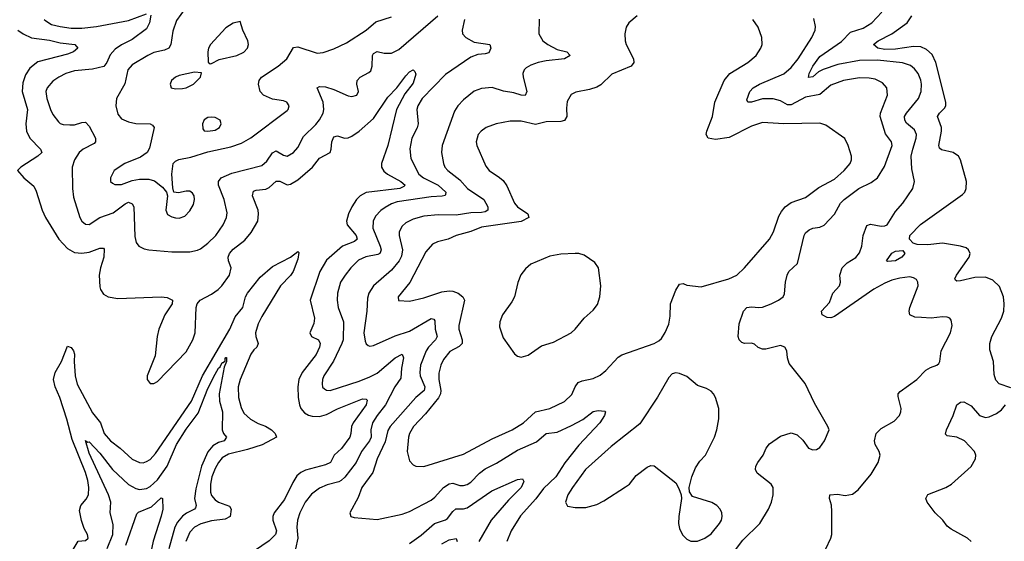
# Model space of a CAD drawing. Header units: inches. Extents: x 1550315 to 1685896, y 510706 to 640504.
# Tile 337 of 452: x 1622345 to 1627814, y 614952 to 617848. Entities that reach past the tile are written whole.
import ezdxf

# ---------------------------------------------------------------- set-up
doc = ezdxf.new("R2010")
doc.units = ezdxf.units.IN
doc.header["$MEASUREMENT"] = 0
doc.layers.add('B6621', color=7, linetype='Continuous')

msp = doc.modelspace()

# ---------------------------------------------------------------- linework, layer by layer
at = {"layer": 'B6621', "color": 5}
for points, elevation in [([(1623263.5, 617910), (1623216.4, 617843.6), (1623194.8, 617785.2), (1623185.1, 617710), (1623172.9, 617690), (1623150, 617679.1), (1623090, 617665.2), (1623056.5, 617650), (1622970, 617597.6), (1622945.8, 617570), (1622928.7, 617491.3), (1622882.7, 617410), (1622879.7, 617370), (1622890, 617323.8), (1622910, 617297.7), (1622950, 617281), (1622990, 617272.5), (1623069.1, 617269.1), (1623082.3, 617262.3), (1623091.8, 617250), (1623065.9, 617134.1), (1623053.4, 617110), (1623015.1, 617084.9), (1622928.8, 617050), (1622870, 617010.7), (1622849.3, 616970), (1622850.3, 616950), (1622860.3, 616940.3), (1622873.9, 616933.9), (1622910, 616933.9), (1622970, 616954.6), (1623010, 616962.8), (1623062, 616962), (1623093.6, 616953.6), (1623137.8, 616917.8), (1623160.5, 616890), (1623166.4, 616870), (1623156.1, 616790), (1623166.1, 616766.1), (1623190, 616752.8), (1623210, 616747.6), (1623230, 616746.3), (1623261.8, 616758.2), (1623290, 616787), (1623310, 616822.4), (1623316.2, 616850), (1623313.2, 616870), (1623305.2, 616885.2), (1623290, 616895.7), (1623270, 616896.1), (1623226.8, 616886.8), (1623201.2, 616890), (1623194.9, 616914.9), (1623189.8, 616989.8), (1623197.1, 617050), (1623210, 617063.5), (1623228.2, 617071.8), (1623296, 617084), (1623390, 617114), (1623517.7, 617142.3), (1623576.7, 617163.3), (1623628.4, 617191.6), (1623830, 617343.1), (1623836.9, 617350), (1623842.4, 617370), (1623829.7, 617389.7), (1623810, 617397.2), (1623750, 617407.7), (1623699.5, 617430), (1623680.7, 617450), (1623671.5, 617490), (1623675.1, 617510), (1623687.8, 617530), (1623781.1, 617590), (1623828.4, 617630), (1623865.4, 617694.6), (1623890, 617698.3), (1623996.8, 617663.2), (1624030, 617666.2), (1624090, 617686.2), (1624161, 617719), (1624270, 617791), (1624324, 617836), (1624410, 617863.2)], 660), ([(1626823, 614910), (1626850.7, 614969.3), (1626855.1, 614990), (1626856.6, 615116.6), (1626853.3, 615153.3), (1626842.9, 615190), (1626845.2, 615210), (1626886.9, 615213.1), (1626930, 615206.9), (1626970, 615213.6), (1627002.4, 615237.6), (1627074.8, 615325.2), (1627114, 615390), (1627124.2, 615430), (1627119.6, 615450), (1627097.4, 615490), (1627092.4, 615510), (1627102.3, 615550), (1627130, 615579), (1627201.5, 615618.5), (1627231.3, 615650), (1627239.7, 615670), (1627240.4, 615690), (1627224.4, 615755.6), (1627225.1, 615770), (1627235.6, 615784.4), (1627329, 615851), (1627378.3, 615901.7), (1627403.2, 615916.8), (1627438.7, 615930), (1627450, 615939.5), (1627455.9, 615950), (1627464, 616010), (1627515.1, 616110), (1627524.2, 616150), (1627519.3, 616179.3), (1627511.3, 616191.3), (1627497.1, 616197.1), (1627470, 616198.9), (1627408.4, 616191.6), (1627353.7, 616193.7), (1627317.4, 616197.4), (1627288.7, 616208.7), (1627284.8, 616230), (1627288.7, 616250), (1627335.8, 616370), (1627334, 616390), (1627325.6, 616405.6), (1627310, 616415.6), (1627290, 616419.7), (1627233.7, 616413.7), (1627190, 616402.5), (1627150, 616386), (1627090, 616351.1), (1626870, 616199.5), (1626850, 616192.3), (1626830, 616193.8), (1626801.7, 616210), (1626798, 616230), (1626843, 616277), (1626861.8, 616330), (1626898.6, 616370), (1626904.7, 616390), (1626900.7, 616430), (1626913.6, 616470), (1626941, 616499), (1626990, 616528.1), (1627010, 616554.4), (1627022.2, 616590), (1627030.7, 616649.3), (1627050, 616704.9), (1627070, 616713.4), (1627130, 616701.2), (1627150, 616702.8), (1627162.4, 616710), (1627210, 616783.1), (1627249.7, 616830), (1627306, 616910), (1627315.1, 616950), (1627300.3, 617020.3), (1627297.3, 617090), (1627305, 617130), (1627324.9, 617190), (1627326.3, 617210), (1627315.9, 617235.9), (1627270, 617274.2), (1627261.4, 617290), (1627260.2, 617310), (1627271.4, 617330), (1627336.8, 617410), (1627352.2, 617450), (1627353.3, 617490), (1627350, 617512), (1627335.2, 617550), (1627315.8, 617575.8), (1627293.4, 617593.4), (1627248.4, 617608.4), (1627110, 617623.2), (1627010, 617621), (1626890, 617600.3), (1626808.3, 617571.7), (1626781.9, 617558.1), (1626750, 617531), (1626727.2, 617527.2), (1626731, 617550), (1626751.1, 617590), (1626790, 617643.1), (1626910, 617726.9), (1626960.4, 617779.6), (1627030, 617800.5), (1627078.7, 617830), (1627133.3, 617890)], 640), ([(1622481.7, 617850), (1622490, 617841.1), (1622522.1, 617822.1), (1622570.7, 617810), (1622630, 617801.6), (1622690, 617802.1), (1622771.2, 617811.2), (1622950, 617843.4), (1623050, 617881.5)], 640), ([(1623074, 617874), (1623066, 617830), (1623050, 617798), (1622970, 617739.1), (1622910, 617709.2), (1622875, 617685), (1622847.1, 617652.9), (1622829.4, 617610), (1622812, 617588), (1622750, 617573.6), (1622650, 617564.6), (1622601.1, 617550), (1622561.5, 617530), (1622530, 617507), (1622497.8, 617470), (1622491.1, 617450), (1622495.4, 617410), (1622515.8, 617350), (1622530, 617321.7), (1622560.5, 617280.5), (1622570, 617271.7), (1622586.5, 617266.5), (1622624.4, 617264.4), (1622650, 617264.8), (1622690, 617277.5), (1622710, 617279), (1622730, 617256.5), (1622766, 617190), (1622766.7, 617170), (1622758.6, 617161.4), (1622697.1, 617130), (1622676, 617110), (1622649.1, 617070), (1622636.5, 617030), (1622637.5, 616910), (1622643.1, 616863.1), (1622679.6, 616750), (1622690, 616730.4), (1622710, 616712.2), (1622730, 616711.8), (1622790, 616749.2), (1622863.5, 616776.5), (1622930, 616826.5), (1622950, 616834.4), (1622970, 616825.2), (1622978.1, 616810), (1622985, 616645), (1622991.9, 616611.9), (1623007, 616590), (1623036.2, 616576.2), (1623062.8, 616570), (1623190, 616559.5), (1623290, 616559.6), (1623332.1, 616567.9), (1623350, 616576.3), (1623390, 616607.2), (1623434.2, 616650), (1623475.8, 616710), (1623494.2, 616750), (1623496.6, 616776.6), (1623480.3, 616850), (1623449.8, 616930), (1623449, 616950), (1623464.8, 616970), (1623523.9, 616996.1), (1623690, 617038.6), (1623717.9, 617062.1), (1623750, 617109.3), (1623770, 617119.2), (1623810, 617095.2), (1623830, 617091.2), (1623865.7, 617110), (1623890, 617138.7), (1623920.5, 617199.5), (1623990, 617266.8), (1624010, 617292.3), (1624029.9, 617330), (1624034.2, 617350), (1624030.9, 617390.9), (1623997, 617470), (1624010, 617477.4), (1624044.2, 617475.8), (1624090, 617461.5), (1624170, 617425.3), (1624190, 617421.6), (1624217.2, 617430), (1624226.6, 617450), (1624217.6, 617490), (1624218.7, 617510), (1624236.2, 617530), (1624284.9, 617555.1), (1624295.2, 617564.8), (1624302.2, 617590), (1624304.2, 617650), (1624310, 617660.4), (1624330, 617671.4), (1624370, 617662.8), (1624410, 617662.9), (1624450, 617682.8), (1624668, 617870)], 640), ([(1624816.1, 617850), (1624802, 617790), (1624805.2, 617770), (1624823.6, 617750), (1624870, 617723.7), (1624955.5, 617710), (1624962.6, 617690), (1624950, 617665.1), (1624930, 617658.2), (1624890, 617654.8), (1624850, 617641), (1624710, 617544), (1624580.1, 617410), (1624556.6, 617370), (1624551, 617350), (1624558.3, 617270), (1624552.7, 617247.3), (1624524, 617190), (1624511.2, 617131.2), (1624517.7, 617077.7), (1624561.8, 616990), (1624587.5, 616970), (1624670.1, 616930), (1624712.5, 616890), (1624710, 616877.2), (1624708, 616872), (1624691.9, 616868.1), (1624630, 616863.9), (1624442.5, 616837.5), (1624410, 616825.7), (1624374.3, 616805.7), (1624350.7, 616789.3), (1624322.1, 616757.9), (1624308.4, 616730), (1624306.3, 616690), (1624346.5, 616590), (1624352.9, 616570), (1624350, 616559.6), (1624344.7, 616550), (1624334.7, 616545.3), (1624268, 616532), (1624227.3, 616512.7), (1624184.8, 616470), (1624152.6, 616430), (1624127.8, 616390), (1624111, 616330), (1624108.6, 616290), (1624114.3, 616250), (1624144.2, 616170), (1624141, 616070), (1624135.1, 616050), (1624087.3, 615952.7), (1624035, 615870), (1624027.6, 615850), (1624025.5, 615825.5), (1624027.8, 615807.8), (1624037.8, 615797.8), (1624050, 615791.6), (1624070, 615790.2), (1624230, 615841.4), (1624290, 615864.8), (1624330, 615886.2), (1624429.8, 615970), (1624470, 615990.2), (1624476.8, 615970), (1624466.3, 615913.7), (1624462, 615858), (1624428.2, 615810), (1624377.2, 615710), (1624330, 615649.8), (1624305.4, 615610), (1624295.2, 615570), (1624296.6, 615530), (1624288.5, 615510), (1624243.8, 615450), (1624213.8, 615390), (1624151.8, 615308.2), (1624131.2, 615288.8), (1624117.4, 615282.6), (1624053.7, 615266.3), (1624010, 615246.4), (1623966.4, 615213.6), (1623930, 615168.7), (1623900.5, 615110), (1623888.8, 615070), (1623885.1, 615030), (1623890.2, 614970), (1623877, 614910)], 640), ([(1625231.3, 617851.3), (1625229.2, 617770), (1625250.8, 617730.8), (1625277.7, 617710), (1625330, 617682.7), (1625384, 617670), (1625402.4, 617650), (1625370.7, 617630), (1625270, 617619.6), (1625225.5, 617610), (1625184.1, 617595.9), (1625158.6, 617581.4), (1625146.7, 617570), (1625140.3, 617550), (1625141.3, 617530), (1625161.6, 617450), (1625152.6, 617427.4), (1625130, 617428.4), (1625090, 617441.4), (1625031.5, 617451.5), (1624970, 617470.9), (1624910, 617465.7), (1624870, 617451.1), (1624810, 617402.6), (1624778, 617370), (1624759.7, 617340.3), (1624690.9, 617150), (1624688.7, 617110), (1624699, 617050), (1624706.8, 617030), (1624722.2, 617010), (1624790, 616958.2), (1624832.1, 616910), (1624923.9, 616850), (1624945.8, 616810), (1624945.2, 616790), (1624930, 616781.3), (1624910, 616777.3), (1624850, 616775.9), (1624770, 616763.4), (1624670, 616764.5), (1624590, 616758), (1624530, 616741.4), (1624490, 616720.3), (1624470, 616701.5), (1624453.5, 616670), (1624451.9, 616650), (1624470.8, 616570), (1624465.1, 616534.9), (1624453.5, 616510), (1624410, 616458), (1624310.1, 616369.9), (1624285, 616330), (1624277.6, 616302.4), (1624273.8, 616230), (1624257, 616110), (1624263.8, 616063.8), (1624270, 616047.7), (1624279.9, 616039.9), (1624290, 616035.3), (1624310, 616038.5), (1624430, 616092.9), (1624510, 616117.9), (1624630, 616189.2), (1624645.9, 616185.9), (1624650, 616176), (1624651.9, 616130), (1624663.5, 616090), (1624654.8, 616070), (1624616.1, 616030), (1624603.3, 616010), (1624571.3, 615930), (1624566.8, 615890), (1624570.1, 615870), (1624594.7, 615810), (1624591.3, 615790), (1624545.7, 615750), (1624402.7, 615590), (1624390, 615566.9), (1624374.9, 615505.1), (1624330.1, 615410), (1624306.6, 615333.4), (1624245.8, 615250), (1624224.8, 615195.2), (1624178.8, 615110), (1624184.7, 615090), (1624203.4, 615083.4), (1624330, 615073.7), (1624470, 615103.2), (1624510, 615116.5), (1624630, 615180.2), (1624650, 615196.1), (1624698.6, 615250), (1624730, 615270.8), (1624750, 615275), (1624790, 615261.8), (1624810, 615260.9), (1624830, 615267.8), (1624850, 615280.2), (1624898.1, 615330), (1624930, 615354.8), (1624994.2, 615385.8), (1625110, 615458.9), (1625215.2, 615504.8), (1625269.3, 615550.7), (1625330, 615558.7), (1625410, 615594.8), (1625472.4, 615627.6), (1625530, 615672.9), (1625559, 615679), (1625595.2, 615675.2), (1625598.8, 615670), (1625594, 615650), (1625566.5, 615610), (1625450, 615486.2), (1625372.9, 615387.1), (1625322.5, 615310), (1625254.6, 615245.4), (1625212.4, 615187.6), (1625127.5, 615092.5), (1625075.5, 615010), (1625050.2, 614950)], 660), ([(1625774.9, 617870), (1625729, 617830), (1625713.7, 617806.3), (1625705.8, 617770), (1625708, 617730), (1625714, 617710), (1625754.9, 617630), (1625757, 617610), (1625742, 617590), (1625634.4, 617545.6), (1625573.3, 617486.8), (1625550, 617473.1), (1625510, 617459.8), (1625433.6, 617446.4), (1625407.9, 617432.1), (1625385.8, 617394.2), (1625382.2, 617357.8), (1625384.7, 617310), (1625371.5, 617288.5), (1625350, 617283.7), (1625270, 617280.2), (1625210, 617266.6), (1625130, 617285), (1625070, 617285.5), (1624990.9, 617269.1), (1624935.5, 617250), (1624908.7, 617230), (1624891.8, 617210), (1624879.6, 617170), (1624883.6, 617150), (1624934.2, 617034.2), (1624951.8, 617010), (1625010, 616972.8), (1625030, 616954.6), (1625050, 616925.3), (1625093.2, 616830), (1625110.2, 616810), (1625167.7, 616770), (1625173.8, 616750), (1625130, 616727.6), (1624910, 616696.7), (1624850, 616671.5), (1624770, 616650.4), (1624724.2, 616630), (1624665.7, 616614.3), (1624638.8, 616601.2), (1624601.1, 616558.9), (1624511.3, 616388.7), (1624446.7, 616310), (1624448.7, 616288.7), (1624510, 616285.5), (1624590, 616303.5), (1624690, 616337.2), (1624730, 616342.9), (1624750, 616341.2), (1624779.6, 616330), (1624807.1, 616310), (1624815.2, 616290), (1624783.9, 616150), (1624784.2, 616130), (1624802.2, 616070), (1624803, 616050), (1624786.2, 616033.8), (1624734.8, 616005.2), (1624698.8, 615961.2), (1624685, 615930), (1624674, 615886), (1624674, 615850), (1624684.6, 615790), (1624682.4, 615770), (1624671, 615749), (1624599.8, 615660.2), (1624533, 615590), (1624510.2, 615550), (1624504.7, 615530), (1624497.4, 615450), (1624510, 615398.8), (1624530, 615377.1), (1624546, 615370), (1624590, 615367.7), (1624810, 615435), (1624970, 615521.4), (1625079.7, 615570), (1625143.1, 615610), (1625209.9, 615670.1), (1625289.9, 615690.1), (1625371.3, 615728.6), (1625412.5, 615767.5), (1625430.6, 615810), (1625446.6, 615833.4), (1625470, 615843.7), (1625530, 615855.7), (1625570, 615874.5), (1625600.2, 615899.8), (1625670, 615973.8), (1625690, 615987.6), (1625868.7, 616050), (1625895.5, 616064.5), (1625910, 616078), (1625929.5, 616110.5), (1625950, 616158), (1625958.3, 616201.7), (1625959.8, 616270), (1625990, 616347.3), (1626010, 616380.5), (1626030, 616383.8), (1626050, 616374.9), (1626130, 616365.2), (1626283.7, 616410), (1626327.6, 616430), (1626370, 616470.3), (1626509.8, 616630), (1626532.7, 616670), (1626562.3, 616757.7), (1626575.9, 616784.1), (1626596.9, 616810), (1626630, 616834), (1626710, 616860.3), (1626784.2, 616915.8), (1626870, 616962.3), (1626923.9, 617010), (1626958, 617050), (1626966, 617070), (1626965.6, 617090), (1626946, 617150), (1626928.1, 617188.1), (1626822.7, 617262.7), (1626790, 617274), (1626590, 617269.8), (1626470, 617277.6), (1626410, 617257.2), (1626285.3, 617194.7), (1626210, 617182.5), (1626169.6, 617190), (1626158.3, 617210), (1626162.4, 617230), (1626192.5, 617310), (1626206.2, 617390), (1626257.1, 617510), (1626289.9, 617550.1), (1626389.7, 617610), (1626435.1, 617650), (1626461.1, 617690), (1626468.3, 617710), (1626466.9, 617750), (1626446.1, 617806.1), (1626417.4, 617850)], 680), ([(1626310.4, 614889.6), (1626362.4, 614957.6), (1626456.1, 615050), (1626504.8, 615130), (1626521, 615170), (1626529.7, 615210), (1626529.6, 615250), (1626518.4, 615270), (1626440.9, 615330), (1626432, 615350), (1626433.6, 615370), (1626444.2, 615390), (1626474.3, 615430), (1626491.5, 615470), (1626510, 615494), (1626570, 615535.3), (1626630, 615554.9), (1626663.8, 615543.8), (1626694.2, 615514.2), (1626727.3, 615470), (1626750, 615459.1), (1626770, 615461.6), (1626790, 615473.4), (1626815.1, 615510), (1626841.2, 615570), (1626833.2, 615590), (1626759.3, 615719.3), (1626708.5, 615828.5), (1626619.3, 615939.3), (1626609.6, 615970), (1626606.6, 616010), (1626595.1, 616030), (1626570, 616039.6), (1626490, 616019.3), (1626470, 616019.1), (1626447.7, 616027.7), (1626426.7, 616046.7), (1626410, 616051.2), (1626370, 616049.7), (1626355.2, 616055.2), (1626341.3, 616070), (1626336.4, 616090), (1626340.9, 616159.1), (1626365.1, 616230), (1626383.7, 616250), (1626410, 616254), (1626450, 616249.3), (1626470, 616252.1), (1626519.5, 616270), (1626559.3, 616290), (1626586, 616310), (1626593.4, 616326.6), (1626597.7, 616390), (1626607.1, 616430), (1626618, 616450), (1626664.7, 616495.3), (1626702.2, 616650), (1626710, 616664.6), (1626730, 616681.1), (1626750, 616690.2), (1626790, 616696.5), (1626812.9, 616707.1), (1626870, 616767.7), (1626904.5, 616830), (1626924.4, 616850), (1627005.1, 616910), (1627075.3, 616944.7), (1627109.9, 616970.1), (1627147.6, 617032.4), (1627191.2, 617150), (1627187.9, 617170), (1627154.5, 617214.5), (1627124.1, 617310), (1627126.1, 617330), (1627164.8, 617430), (1627162.3, 617470), (1627137.7, 617497.7), (1627097.4, 617517.4), (1627064, 617524), (1627010, 617525), (1626920.5, 617510), (1626850, 617485.3), (1626790, 617432.5), (1626710, 617417.4), (1626630, 617376.1), (1626610, 617375.6), (1626570, 617398.5), (1626530, 617409.1), (1626470, 617409.5), (1626410, 617390.8), (1626390, 617389.8), (1626383.6, 617403.6), (1626399.8, 617450), (1626418.7, 617470), (1626453.7, 617490), (1626590, 617547.2), (1626630, 617582), (1626668.2, 617630), (1626744.4, 617750), (1626762.8, 617790), (1626765.8, 617810), (1626755.2, 617855.2)], 660), ([(1627850, 615803.7), (1627786.3, 615826.3), (1627767.1, 615847.1), (1627758.3, 615878.3), (1627754.3, 615950), (1627734.3, 616014.3), (1627733.8, 616050), (1627745, 616090), (1627798.9, 616190), (1627810.6, 616230), (1627813.2, 616270), (1627809, 616309), (1627786.6, 616366.6), (1627750, 616401.5), (1627710, 616418.5), (1627650, 616416.8), (1627570, 616397.7), (1627550, 616396.9), (1627542, 616402), (1627538.9, 616410), (1627548, 616430), (1627618, 616530), (1627624.5, 616550), (1627615.9, 616570), (1627601.2, 616581.2), (1627570, 616591.3), (1627470, 616607.6), (1627390, 616597.9), (1627330, 616600.2), (1627307, 616607), (1627287.2, 616630), (1627289.8, 616650), (1627348.5, 616711.5), (1627582.6, 616877.4), (1627593.8, 616890), (1627602.2, 616910), (1627603.7, 616950), (1627571.5, 617070), (1627559.2, 617090), (1627530, 617110.7), (1627465, 617125), (1627454.9, 617134.9), (1627450, 617149.3), (1627465.8, 617230), (1627465.8, 617250), (1627442.9, 617310), (1627453.5, 617330), (1627482.4, 617357.6), (1627489.2, 617370), (1627489.3, 617390), (1627433.5, 617610), (1627414.1, 617654.1), (1627382.4, 617682.4), (1627350, 617696.7), (1627310, 617699.2), (1627210, 617685.5), (1627150, 617683.6), (1627111.3, 617690), (1627087.1, 617710), (1627113.5, 617730), (1627190, 617770.6), (1627274.3, 617830), (1627300.2, 617870)], 620), ([(1622335.2, 617790), (1622363.5, 617770), (1622410, 617747.5), (1622510, 617734), (1622570, 617719.5), (1622650.6, 617710.6), (1622668.8, 617690), (1622643.1, 617670), (1622610, 617657.3), (1622445.4, 617614.6), (1622401.5, 617578.5), (1622377.7, 617542.3), (1622362.7, 617497.3), (1622358.8, 617450), (1622388.4, 617350), (1622378.6, 617270), (1622383.5, 617230), (1622401.6, 617190), (1622461.3, 617130), (1622467.2, 617110), (1622446.4, 617090), (1622351, 617030), (1622332, 617010), (1622367.3, 616970), (1622423, 616923), (1622436.1, 616896.1), (1622469.2, 616790), (1622489.1, 616750), (1622562.2, 616630), (1622610, 616576.9), (1622650, 616556.1), (1622690, 616551.4), (1622730, 616557.5), (1622790, 616579.8), (1622810, 616579), (1622813.9, 616573.9), (1622813, 616530), (1622793.3, 616470), (1622786.9, 616430), (1622790, 616365.5), (1622793.4, 616350), (1622810, 616323.9), (1622835.8, 616310), (1622890, 616299.6), (1623130, 616309.1), (1623165, 616305), (1623194.6, 616290), (1623191.4, 616270), (1623152, 616210), (1623118.2, 616130), (1623109, 616089), (1623097.8, 615982.2), (1623052.7, 615870), (1623053.4, 615850), (1623070, 615828), (1623090, 615828.2), (1623110, 615839.3), (1623270, 616003.5), (1623306.5, 616070), (1623319.9, 616110), (1623325.6, 616250), (1623330.9, 616270), (1623348.2, 616290), (1623410, 616323.6), (1623446.9, 616350), (1623467.1, 616370), (1623510.5, 616430), (1623518.8, 616470), (1623505.2, 616510), (1623503.4, 616530), (1623509.9, 616550), (1623530, 616573.2), (1623595.3, 616624.7), (1623630, 616666.3), (1623667.6, 616730), (1623672.2, 616770), (1623668.8, 616791.2), (1623638.2, 616870), (1623644.3, 616895.7), (1623658.8, 616901.2), (1623712.7, 616907.3), (1623730, 616916.8), (1623770, 616952.2), (1623790, 616951), (1623830, 616931.2), (1623850, 616935.6), (1623890, 616958.6), (1623970.8, 617029.2), (1624010, 617079.7), (1624068.8, 617111.2), (1624075.3, 617130), (1624078, 617170), (1624090, 617198.7), (1624110, 617202.8), (1624150, 617190.9), (1624170, 617192.3), (1624190, 617200.7), (1624230, 617229.5), (1624310, 617300.1), (1624390, 617417.6), (1624439.3, 617470), (1624490, 617537.4), (1624510, 617558.7), (1624530, 617570.4), (1624540.5, 617560.5), (1624545.2, 617545.2), (1624530, 617495.6), (1624483.7, 617436.3), (1624438.8, 617350), (1624390.6, 617150), (1624355.1, 617050), (1624355.5, 617030), (1624367.7, 617007.7), (1624388.6, 616990), (1624462, 616950), (1624485.8, 616930), (1624478.7, 616921.3), (1624457.1, 616910), (1624270, 616888.3), (1624236, 616870), (1624216.6, 616850), (1624190.1, 616810), (1624171.2, 616770), (1624160.4, 616730), (1624164.8, 616710), (1624213.3, 616650), (1624220.2, 616630), (1624204.2, 616615.8), (1624138.2, 616590), (1624050, 616512.7), (1624011.3, 616450), (1623958.3, 616290), (1623982, 616190), (1623978, 616162), (1623957, 616110), (1623964.9, 616090), (1624005.3, 616070), (1624013.1, 616050), (1624010, 616029.6), (1623991.5, 615990), (1623913.4, 615890), (1623895.7, 615850), (1623890.7, 615809.3), (1623891.2, 615750), (1623898.4, 615710), (1623906.8, 615690), (1623926.1, 615666.1), (1623950, 615651.8), (1623970, 615646.5), (1624010, 615645.3), (1624050, 615656.9), (1624110, 615687.6), (1624250, 615742.4), (1624270, 615741.7), (1624275.4, 615735.4), (1624270.2, 615710.2), (1624196.9, 615610), (1624188.6, 615590), (1624184.7, 615550), (1624178.1, 615530), (1624132.1, 615467.9), (1624091.8, 615430), (1624070.5, 615389.5), (1624043.9, 615376.1), (1623932.3, 615347.7), (1623905.9, 615334.1), (1623884.3, 615315.7), (1623861.3, 615278.7), (1623815.5, 615184.5), (1623757.7, 615110), (1623750.2, 615090), (1623750.2, 615070), (1623771.3, 615010), (1623766.3, 614990), (1623730, 614954.5), (1623573.6, 614846.4)], 620), ([(1622615.6, 614864.4), (1622670, 614952.2), (1622710, 614956.4), (1622725.1, 614970), (1622721.3, 614990), (1622703.2, 615023.2), (1622687.5, 615067.5), (1622676.8, 615123.2), (1622684.5, 615150), (1622714, 615186), (1622726.6, 615210), (1622729.9, 615250), (1622722.7, 615290), (1622710, 615334.5), (1622636.9, 615516.9), (1622606.1, 615630), (1622567.8, 615750), (1622542.4, 615810), (1622532.7, 615850), (1622541.6, 615890), (1622576.6, 615950), (1622610, 616035.3), (1622630, 616028.9), (1622644.7, 616010), (1622650, 615990.8), (1622647.5, 615950), (1622652.3, 615870), (1622663.7, 615823.7), (1622750, 615665.5), (1622793.8, 615610), (1622813.6, 615550), (1622850, 615510.1), (1622902.6, 615470), (1622970, 615407.5), (1623010, 615389.3), (1623030, 615388.5), (1623050, 615394.3), (1623070, 615406.7), (1623099.7, 615440.3), (1623298.5, 615730), (1623361.2, 615870), (1623512.9, 616130), (1623542.3, 616197.7), (1623585.2, 616250), (1623599.1, 616310), (1623610, 616329.6), (1623681.6, 616418.4), (1623750, 616477), (1623849.5, 616530), (1623890, 616562), (1623895.1, 616555.1), (1623890, 616519.3), (1623864.9, 616450), (1623850, 616427.2), (1623793.6, 616370), (1623690, 616200.2), (1623670, 616160.3), (1623654.9, 616110), (1623656, 616090), (1623670.1, 616049.9), (1623662.9, 616030), (1623645.3, 616014.7), (1623628.7, 615991.3), (1623569.6, 615850), (1623558.9, 615810), (1623560.1, 615750), (1623574.3, 615694.3), (1623590, 615662.6), (1623627, 615630), (1623670, 615606), (1623710, 615590.8), (1623743.2, 615570), (1623764, 615550), (1623772, 615530), (1623691.8, 615488.2), (1623610, 615462.3), (1623504, 615436), (1623470, 615414.5), (1623449.1, 615390), (1623430, 615355.8), (1623412.4, 615310), (1623404.4, 615270), (1623404.4, 615224.4), (1623410, 615206), (1623430, 615183), (1623450, 615169.6), (1623510, 615146.7), (1623520.1, 615130), (1623513.9, 615090), (1623485.8, 615074.2), (1623410, 615064.8), (1623350.5, 615049.5), (1623315.9, 615030), (1623290, 615002.5), (1623267.7, 614950)], 580), ([(1622830, 614911.1), (1622862.7, 614990), (1622864.8, 615044.8), (1622848.2, 615110), (1622851.2, 615170), (1622837.4, 615210), (1622730, 615440.8), (1622710, 615511), (1622722.4, 615502.4), (1622730, 615504.9), (1622790, 615440.9), (1622860.4, 615350), (1622950, 615267.5), (1622990, 615244.5), (1623010, 615239.8), (1623050, 615244.8), (1623070, 615255.7), (1623110, 615293.4), (1623164.7, 615370), (1623215.5, 615490), (1623270, 615574.1), (1623336.2, 615663.8), (1623390, 615801), (1623430, 615880.6), (1623450, 615913), (1623459.4, 615920.6), (1623470, 615944.9), (1623475.9, 615944.1), (1623485.5, 615954.5), (1623487, 615967), (1623490, 615973.4), (1623493, 615973), (1623493.4, 615950), (1623480.9, 615919.1), (1623453, 615770), (1623455.7, 615730), (1623471.8, 615670), (1623469.3, 615570), (1623477.4, 615550), (1623493.4, 615530), (1623480.3, 615510), (1623450, 615499.9), (1623418.2, 615481.8), (1623390.6, 615449.4), (1623354.4, 615370), (1623323.2, 615243.2), (1623315.1, 615190), (1623325.3, 615150), (1623321.3, 615138.7), (1623315.8, 615130), (1623271.3, 615108.7), (1623250, 615091.1), (1623222.3, 615057.7), (1623206.7, 615030), (1623172.6, 614910)], 560), ([(1627629.3, 614950), (1627609.3, 614970), (1627519.5, 615019.5), (1627496.6, 615036.6), (1627471.6, 615070), (1627430.6, 615110.6), (1627385.4, 615170), (1627378.3, 615190), (1627390, 615211.5), (1627488.5, 615251.5), (1627521.3, 615270), (1627630, 615366.4), (1627654, 615410), (1627655.1, 615430), (1627648.3, 615450), (1627592, 615510), (1627550, 615530.6), (1627497.4, 615537.4), (1627487.5, 615547.5), (1627493.1, 615570), (1627530.7, 615650), (1627550, 615710.5), (1627570, 615725.3), (1627590, 615725.7), (1627630, 615704.9), (1627675.5, 615650), (1627710, 615640.2), (1627730, 615643.5), (1627770, 615660.7), (1627798.1, 615681.9), (1627821.5, 615710)], 620), ([(1624510, 614939.3), (1624574.7, 614985.3), (1624648.9, 615051.1), (1624709.4, 615070.6), (1624721.3, 615078.7), (1624750, 615117.6), (1624768, 615132), (1624810, 615131.9), (1624830, 615137.4), (1624967.4, 615232.6), (1625110, 615294.2), (1625138, 615298), (1625144.9, 615284.9), (1625130.9, 615250), (1625059.8, 615180.2), (1624964.2, 615070), (1624895, 614950)], 640), ([(1622934, 614930), (1622995.4, 615104.6), (1623005.6, 615114.4), (1623076.6, 615143.4), (1623130, 615193.1), (1623137.3, 615190), (1623140.3, 615130), (1623131.7, 615091.7), (1623087.2, 614952.8), (1623070, 614872.4)], 540), ([(1624690, 614937.3), (1624730, 614960.1), (1624770, 614967.3), (1624774.5, 614950)], 620)]:
    msp.add_lwpolyline(points, dxfattribs=dict(at, elevation=elevation))
for points, elevation in [([(1623570, 617838), (1623530, 617829.2), (1623490, 617803.7), (1623405.5, 617710), (1623394, 617690), (1623390.7, 617670), (1623391.6, 617611.6), (1623403.6, 617603.6), (1623410, 617604.7), (1623453.6, 617626.4), (1623552, 617650), (1623590, 617668.1), (1623609.7, 617690), (1623616.4, 617710), (1623613, 617730), (1623583.7, 617790)], 680), ([(1623316.6, 617556.6), (1623230, 617538.9), (1623210, 617529.7), (1623188.2, 617510), (1623180.2, 617490), (1623186, 617470), (1623210, 617463.8), (1623250, 617465.4), (1623270, 617470.3), (1623309.5, 617490), (1623349, 617530), (1623354, 617554)], 680), ([(1623410, 617307.8), (1623390, 617305.1), (1623370, 617292), (1623361.3, 617270), (1623363.1, 617243.1), (1623370.4, 617230.4), (1623390, 617228.4), (1623430, 617235.3), (1623454, 617250), (1623464.7, 617270), (1623457.6, 617290), (1623430, 617304.7)], 680), ([(1625430.9, 616550.9), (1625350, 616547), (1625290, 616535.5), (1625184.9, 616490), (1625154.5, 616465.5), (1625128.8, 616431.2), (1625111.4, 616388.6), (1625094.2, 616310), (1625079.1, 616280.9), (1625027.5, 616210), (1625011, 616170), (1625010, 616142), (1625030, 616081.6), (1625093.5, 615993.5), (1625110, 615979.1), (1625130, 615974.9), (1625170, 615985.3), (1625243.5, 616036.5), (1625310, 616058.5), (1625407.6, 616110), (1625431.2, 616130), (1625479.7, 616190), (1625530, 616234.6), (1625553.9, 616266.1), (1625567.4, 616310), (1625573.5, 616370), (1625559.6, 616470), (1625539.8, 616499.7), (1625480, 616540), (1625450.8, 616550.8)], 720), ([(1627165.6, 616505.6), (1627159.3, 616510), (1627188.4, 616551.6), (1627210, 616562.9), (1627250, 616566), (1627261.8, 616550), (1627245.6, 616530), (1627210, 616509.5)], 620), ([(1625990, 615886.6), (1625970, 615881.2), (1625950, 615861.2), (1625888.2, 615751.8), (1625790, 615604.7), (1625630, 615478.5), (1625487.8, 615350), (1625414.7, 615250), (1625390.2, 615210), (1625376.4, 615170), (1625387.4, 615147.4), (1625430, 615139.5), (1625490, 615139.5), (1625550, 615156.9), (1625590, 615176), (1625710, 615253.7), (1625731.6, 615270), (1625770, 615316.4), (1625830, 615363.8), (1625850, 615373), (1625870, 615370.5), (1625990, 615276), (1626006, 615246), (1626018.8, 615210), (1626020.7, 615190), (1626005.5, 615090), (1626004.7, 615050), (1626010, 615022.8), (1626027.1, 614987.1), (1626050, 614963), (1626072.3, 614952.3), (1626110, 614952.4), (1626150, 614968.5), (1626186.1, 614993.9), (1626231.5, 615050), (1626243.6, 615070), (1626247.6, 615090), (1626244.2, 615110), (1626235.1, 615130), (1626217.6, 615150), (1626190, 615168.2), (1626081.6, 615201.6), (1626066, 615226), (1626063.7, 615250), (1626077.6, 615310), (1626099.2, 615360.8), (1626123.3, 615396.7), (1626154.3, 615430), (1626204.7, 615530), (1626216.9, 615570), (1626227.9, 615632.1), (1626227.6, 615690), (1626209.7, 615750), (1626199.6, 615770), (1626185.3, 615785.3), (1626160.1, 615800.1), (1626110, 615816.3), (1626050, 615867.3), (1626010, 615884.5)], 680)]:
    msp.add_lwpolyline(points, close=True, dxfattribs=dict(at, elevation=elevation))

doc.saveas('drawing.dxf')
